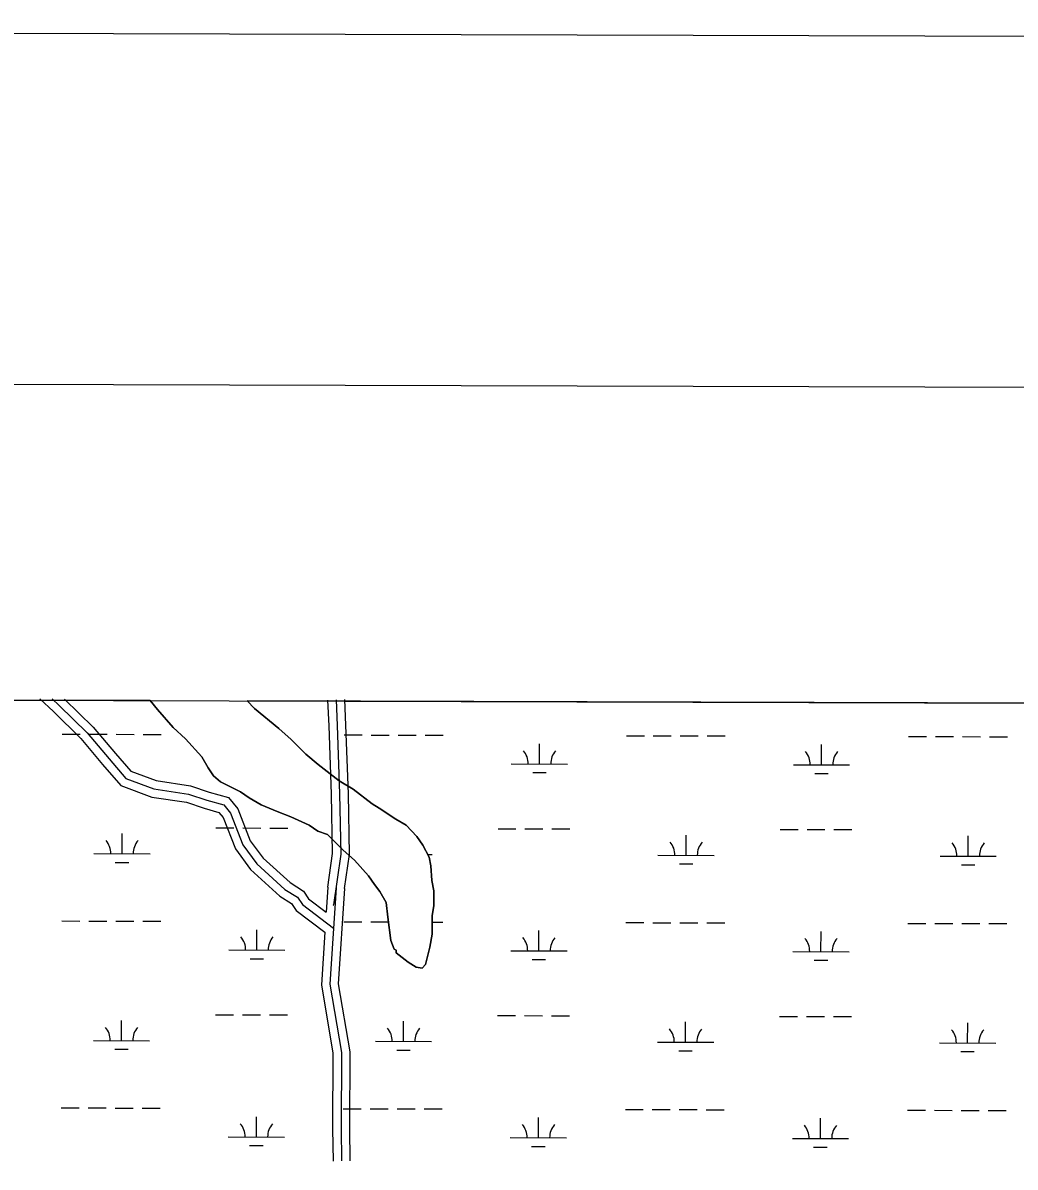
# Model space of a CAD drawing. Extents: x 3161615 to 3199515, y 867541 to 892976.
# Drawn here: x 3169127 to 3170893, y 890355 to 892392 of the extents above; entities that cross this region are included whole.
import ezdxf

# ---------------------------------------------------------------- set-up
doc = ezdxf.new("R2010")
doc.units = 0
for name, color, linetype in [('G-ANNO-NPLT', 7, 'Continuous'), ('V-ANNO-SYMB', 7, 'Continuous'), ('V-GRID-FRAM', 7, 'Continuous'), ('V-ROAD-CNTR', 7, 'Continuous'), ('V-SITE-VEGE', 7, 'Continuous'), ('V-WETL-SWMP', 7, 'Continuous')]:
    doc.layers.add(name, color=color, linetype=linetype)

msp = doc.modelspace()

# ---------------------------------------------------------------- linework, layer by layer
at = {"layer": 'G-ANNO-NPLT'}
msp.add_lwpolyline([(3162198.1, 868225.9), (3198864.6, 868124.5), (3198931.4, 892291.1), (3162264.8, 892392.4)], close=True, dxfattribs=at)
at = {"layer": 'V-ANNO-SYMB'}
msp.add_lwpolyline([(3164949.9, 868843.3), (3198033, 868751.9), (3198096.3, 891668.4), (3165013.2, 891759.8), (3164949.9, 868843.3)], dxfattribs=at)
at = {"layer": 'V-GRID-FRAM'}
msp.add_lwpolyline([(3165877.4, 891195.5), (3197229, 891108.8), (3197186.7, 872920.9), (3165819.2, 873007.6), (3165877.4, 891195.5)], dxfattribs=at)
at = {"layer": 'V-ROAD-CNTR'}
for points in [[(3169157.5, 891188.9), (3169181.4, 891166.5), (3169230.3, 891118.3), (3169269.1, 891072.3), (3169301.7, 891034.8), (3169356.5, 891014.3), (3169418.6, 891005), (3169450, 890994.4), (3169476.1, 890987), (3169483.7, 890978), (3169505.4, 890922.1), (3169532.1, 890885.2), (3169584.5, 890837.9), (3169605, 890824.9), (3169613.4, 890812.4), (3169664.5, 890773.7)], [(3169179.5, 891188.9), (3169191.8, 891177.3), (3169241.3, 891128.5), (3169280.5, 891082), (3169310.5, 891047.5), (3169360.3, 891028.9), (3169422.1, 891019.6), (3169454.4, 891008.8), (3169484.7, 891000.2), (3169496.8, 890985.7), (3169518.7, 890929.4), (3169543.3, 890895.3), (3169593.6, 890849.9), (3169615.7, 890835.9), (3169624.5, 890822.8), (3169680, 890780.8)], [(3169201.5, 891188.8), (3169252.3, 891138.7), (3169291.9, 891091.8), (3169319.3, 891060.3), (3169364.1, 891043.5), (3169425.6, 891034.2), (3169458.8, 891023.1), (3169493.3, 891013.3), (3169509.9, 890993.4), (3169531.9, 890936.6), (3169554.5, 890905.4), (3169602.7, 890861.9), (3169626.5, 890846.8), (3169635.5, 890833.2), (3169666.9, 890809.5)], [(3169669.8, 890853.7), (3169678.3, 890913.6), (3169676.4, 891019.3), (3169672.2, 891141.1), (3169670.1, 891186.8)], [(3169679.3, 890821.5), (3169680.4, 890822.1), (3169693.3, 890912.6), (3169691.4, 891019.7), (3169687.2, 891141.7), (3169685.1, 891187.5)], [(3169699.8, 890851.7), (3169708.3, 890911.7), (3169706.4, 891020.1), (3169702.1, 891142.3), (3169700.1, 891188.1)], [(3169669.8, 890853.7), (3169666.9, 890809.5)], [(3169684.8, 890852.7), (3169673.4, 890681), (3169693.9, 890559.3), (3169693.4, 890423.9), (3169694.3, 890366.6)], [(3169699.7, 890851.7), (3169688.5, 890681.7), (3169708.9, 890560.6), (3169708.4, 890424), (3169709.3, 890366.8)], [(3169664.5, 890773.7), (3169658.3, 890680.2), (3169678.9, 890558.1), (3169678.4, 890423.8), (3169679.3, 890366.3)]]:
    msp.add_lwpolyline(points, dxfattribs=at)
at = {"layer": 'V-SITE-VEGE'}
for p, q in [((3169353.4, 891185.9), (3167899, 891189.9)), ((3169366.6, 891170.2), (3169353.4, 891185.9)), ((3171384.1, 891180.3), (3169526.1, 891185.4)), ((3169526.1, 891185.4), (3169539.3, 891171.6)), ((3169394.6, 891138), (3169366.6, 891170.2)), ((3169539.3, 891171.6), (3169582.8, 891136.5)), ((3169416.4, 891118.1), (3169394.6, 891138)), ((3169582.8, 891136.5), (3169604.6, 891116.6)), ((3169445.9, 891086), (3169416.4, 891118.1)), ((3169604.6, 891116.6), (3169631, 891090.6)), ((3169456.9, 891066), (3169445.9, 891086)), ((3169631, 891090.6), (3169652.7, 891072.3)), ((3169652.7, 891072.3), (3169690, 891043.3)), ((3169466.3, 891052.2), (3169456.9, 891066)), ((3169478.7, 891041.5), (3169466.3, 891052.2)), ((3169500.4, 891030.9), (3169478.7, 891041.5)), ((3169514.3, 891023.3), (3169500.4, 891030.9)), ((3169690, 891043.3), (3169714.8, 891028)), ((3169529.8, 891012.6), (3169514.3, 891023.3)), ((3169551.5, 891000.5), (3169529.8, 891012.6)), ((3169714.8, 891028), (3169749, 891002.1)), ((3169579.4, 890988.4), (3169551.5, 891000.5)), ((3169749, 891002.1), (3169761.4, 890994.5)), ((3169761.4, 890994.5), (3169790.8, 890974.7)), ((3169604.2, 890979.3), (3169579.4, 890988.4)), ((3169636.7, 890964.2), (3169604.2, 890979.3)), ((3169790.8, 890974.7), (3169809.4, 890964)), ((3169652.2, 890953.5), (3169636.7, 890964.2)), ((3169669.2, 890947.5), (3169652.2, 890953.5)), ((3169809.4, 890964), (3169828.1, 890944.1)), ((3169697.2, 890919.9), (3169669.2, 890947.5)), ((3169828.1, 890944.1), (3169839, 890928.8)), ((3169717.4, 890901.6), (3169697.2, 890919.9)), ((3169839, 890928.8), (3169850, 890907.3)), ((3169742.3, 890874), (3169717.4, 890901.6)), ((3169850, 890907.3), (3169853.2, 890891.9)), ((3169853.2, 890891.9), (3169855, 890865.7)), ((3169753.2, 890858.7), (3169742.3, 890874)), ((3169762.6, 890846.4), (3169753.2, 890858.7)), ((3169855, 890865.7), (3169858.2, 890847.2)), ((3169773.6, 890826.5), (3169762.6, 890846.4)), ((3169858.2, 890847.2), (3169858.4, 890821)), ((3169776.9, 890800.3), (3169773.6, 890826.5)), ((3169858.4, 890821), (3169855.5, 890802.5)), ((3169781.8, 890758.7), (3169776.9, 890800.3)), ((3169855.5, 890802.5), (3169855.8, 890770.1)), ((3169855.8, 890770.1), (3169851.3, 890746.9)), ((3169788.1, 890743.3), (3169781.8, 890758.7)), ((3169851.3, 890746.9), (3169843.9, 890716)), ((3169791.2, 890741.8), (3169788.1, 890743.3)), ((3169791.3, 890737.1), (3169791.2, 890741.8)), ((3169813, 890720.4), (3169791.3, 890737.1)), ((3169827, 890711.2), (3169813, 890720.4)), ((3169837.8, 890709.8), (3169827, 890711.2)), ((3169843.9, 890716), (3169837.8, 890709.8))]:
    msp.add_line(p, q, dxfattribs=at)
at = {"layer": 'V-WETL-SWMP'}
for p, q in [((3167899, 891189.9), (3169353.4, 891185.9)), ((3169353.4, 891185.9), (3169366.6, 891170.2)), ((3169539.3, 891171.6), (3169526.1, 891185.4)), ((3169526.1, 891185.4), (3172687.6, 891176.7)), ((3169366.6, 891170.2), (3169394.6, 891138)), ((3169582.8, 891136.5), (3169539.3, 891171.6)), ((3169394.6, 891138), (3169416.4, 891118.1)), ((3169604.6, 891116.6), (3169582.8, 891136.5)), ((3169197.3, 891126.2), (3169229.3, 891126.1)), ((3169245.3, 891126.1), (3169277.3, 891126)), ((3169293.3, 891126), (3169325.3, 891125.9)), ((3169341.3, 891125.8), (3169373.3, 891125.7)), ((3169416.4, 891118.1), (3169445.9, 891086)), ((3169631, 891090.6), (3169604.6, 891116.6)), ((3169699.2, 891124.8), (3169731.2, 891124.8)), ((3169747.2, 891124.7), (3169779.2, 891124.6)), ((3169795.2, 891124.6), (3169827.2, 891124.5)), ((3169843.2, 891124.4), (3169875.2, 891124.4)), ((3170201.1, 891123.5), (3170233.1, 891123.4)), ((3170249.1, 891123.3), (3170281.1, 891123.2)), ((3170297.1, 891123.2), (3170329.1, 891123.1)), ((3170345.1, 891123.1), (3170377.1, 891123)), ((3170703.1, 891122.1), (3170735.1, 891122)), ((3170751.1, 891121.9), (3170783.1, 891121.8)), ((3170799.1, 891121.8), (3170831.1, 891121.7)), ((3170847.1, 891121.7), (3170879.1, 891121.6)), ((3170046.4, 891073.1), (3170046.5, 891109.1)), ((3170548.3, 891071.8), (3170548.4, 891107.8)), ((3169445.9, 891086), (3169456.9, 891066)), ((3169652.7, 891072.3), (3169631, 891090.6)), ((3169690, 891043.3), (3169652.7, 891072.3)), ((3169996.4, 891073.3), (3170096.4, 891073)), ((3170498.3, 891071.9), (3170598.3, 891071.6)), ((3169456.9, 891066), (3169466.3, 891052.2)), ((3169466.3, 891052.2), (3169478.7, 891041.5)), ((3170034.4, 891057.7), (3170058.4, 891057.7)), ((3170536.3, 891056.4), (3170560.3, 891056.3)), ((3169478.7, 891041.5), (3169500.4, 891030.9)), ((3169500.4, 891030.9), (3169514.3, 891023.3)), ((3169714.8, 891028.1), (3169690, 891043.3)), ((3169514.3, 891023.3), (3169529.8, 891012.6)), ((3169529.8, 891012.6), (3169551.5, 891000.5)), ((3169749, 891002.1), (3169714.8, 891028.1)), ((3169551.5, 891000.5), (3169579.4, 890988.4)), ((3169761.4, 890994.5), (3169749, 891002.1)), ((3169790.8, 890974.7), (3169761.4, 890994.5)), ((3169579.4, 890988.4), (3169604.2, 890979.3)), ((3169604.2, 890979.3), (3169636.7, 890964.2)), ((3169809.4, 890964.1), (3169790.8, 890974.7)), ((3169470.8, 890959.3), (3169502.8, 890959.2)), ((3169518.8, 890959.2), (3169550.8, 890959.1)), ((3169566.8, 890959), (3169598.8, 890958.9)), ((3169636.7, 890964.2), (3169652.2, 890953.5)), ((3169652.2, 890953.5), (3169669.2, 890947.5)), ((3169828.1, 890944.2), (3169809.4, 890964.1)), ((3169972.7, 890957.9), (3170004.7, 890957.8)), ((3170020.7, 890957.8), (3170052.7, 890957.7)), ((3170068.7, 890957.6), (3170100.7, 890957.6)), ((3170474.6, 890956.5), (3170506.6, 890956.4)), ((3170522.6, 890956.4), (3170554.6, 890956.3)), ((3170570.6, 890956.3), (3170602.6, 890956.2)), ((3169303.6, 890913.3), (3169303.7, 890949.3)), ((3169669.2, 890947.5), (3169697.2, 890919.9)), ((3169839, 890928.8), (3169828.1, 890944.2)), ((3170307.4, 890910.6), (3170307.5, 890946.6)), ((3170809.3, 890909.2), (3170809.4, 890945.2)), ((3169253.6, 890913.5), (3169353.6, 890913.2)), ((3169697.2, 890919.9), (3169717.4, 890901.6)), ((3169850, 890907.3), (3169839, 890928.8)), ((3169847.7, 890911.8), (3169855.5, 890911.8)), ((3170257.4, 890910.7), (3170357.4, 890910.4)), ((3170759.3, 890909.3), (3170859.3, 890909)), ((3169291.6, 890897.9), (3169315.6, 890897.9)), ((3169717.4, 890901.6), (3169742.3, 890874)), ((3169853.2, 890891.9), (3169850, 890907.3)), ((3169855, 890865.7), (3169853.2, 890891.9)), ((3170295.4, 890895.2), (3170319.4, 890895.1)), ((3170797.3, 890893.8), (3170821.3, 890893.7)), ((3169742.3, 890874), (3169753.2, 890858.7)), ((3169753.2, 890858.7), (3169762.6, 890846.4)), ((3169858.2, 890847.2), (3169855, 890865.7)), ((3169762.6, 890846.4), (3169773.6, 890826.5)), ((3169858.4, 890821), (3169858.2, 890847.2)), ((3169773.6, 890826.5), (3169776.9, 890800.3)), ((3169855.5, 890802.5), (3169858.4, 890821)), ((3169196.4, 890793.6), (3169228.4, 890793.5)), ((3169244.4, 890793.4), (3169276.4, 890793.3)), ((3169292.4, 890793.3), (3169324.4, 890793.2)), ((3169340.4, 890793.2), (3169372.4, 890793.1)), ((3169698.3, 890792.2), (3169730.3, 890792.1)), ((3169746.3, 890792), (3169777.9, 890791.9)), ((3169776.9, 890800.3), (3169781.8, 890758.7)), ((3169855.8, 890770.1), (3169855.5, 890802.5)), ((3169855.6, 890791.7), (3169874.3, 890791.7)), ((3170200.2, 890790.8), (3170232.2, 890790.7)), ((3170248.2, 890790.6), (3170280.2, 890790.6)), ((3170296.2, 890790.5), (3170328.2, 890790.4)), ((3170344.2, 890790.4), (3170376.2, 890790.3)), ((3170702.1, 890789.4), (3170734.1, 890789.3)), ((3170750.1, 890789.3), (3170782.1, 890789.2)), ((3170798.1, 890789.1), (3170830.1, 890789)), ((3170846.1, 890789), (3170878.1, 890788.9)), ((3169543.6, 890741.9), (3169543.7, 890777.9)), ((3169851.3, 890746.9), (3169855.8, 890770.1)), ((3170045.5, 890740.5), (3170045.6, 890776.5)), ((3170547.4, 890739.1), (3170547.5, 890775.1)), ((3169781.8, 890758.7), (3169788.1, 890743.3)), ((3169843.9, 890716), (3169851.3, 890746.9)), ((3169493.6, 890742), (3169593.6, 890741.7)), ((3169531.5, 890726.5), (3169555.5, 890726.4)), ((3169788.1, 890743.3), (3169791.2, 890741.8)), ((3169791.2, 890741.8), (3169791.3, 890737.2)), ((3169791.3, 890737.2), (3169813, 890720.4)), ((3169995.5, 890740.6), (3170095.5, 890740.3)), ((3170497.4, 890739.2), (3170597.4, 890738.9)), ((3169813, 890720.4), (3169827, 890711.2)), ((3169827, 890711.2), (3169837.8, 890709.8)), ((3169837.8, 890709.8), (3169843.9, 890716)), ((3170033.5, 890725.1), (3170057.5, 890725)), ((3170535.4, 890723.7), (3170559.4, 890723.6)), ((3169469.9, 890626.6), (3169501.9, 890626.5)), ((3169517.9, 890626.5), (3169549.9, 890626.4)), ((3169565.9, 890626.4), (3169597.9, 890626.3)), ((3169971.8, 890625.2), (3170003.8, 890625.1)), ((3170019.8, 890625.1), (3170051.8, 890625)), ((3170067.8, 890625), (3170099.8, 890624.9)), ((3170473.7, 890623.8), (3170505.7, 890623.8)), ((3170521.7, 890623.7), (3170553.7, 890623.6)), ((3170569.7, 890623.6), (3170601.7, 890623.5)), ((3169302.7, 890580.7), (3169302.8, 890616.7)), ((3169804.6, 890579.3), (3169804.7, 890615.3)), ((3170306.5, 890577.9), (3170306.6, 890613.9)), ((3170808.4, 890576.5), (3170808.5, 890612.5)), ((3169252.7, 890580.8), (3169352.7, 890580.5)), ((3169290.6, 890565.3), (3169314.6, 890565.2)), ((3169754.6, 890579.4), (3169854.6, 890579.1)), ((3169792.5, 890563.9), (3169816.5, 890563.8)), ((3170256.5, 890578), (3170356.5, 890577.7)), ((3170294.4, 890562.5), (3170318.4, 890562.4)), ((3170758.4, 890576.6), (3170858.4, 890576.4)), ((3170796.3, 890561.1), (3170820.3, 890561)), ((3169195.5, 890460.9), (3169227.5, 890460.8)), ((3169243.5, 890460.7), (3169275.5, 890460.7)), ((3169291.5, 890460.6), (3169323.5, 890460.5)), ((3169339.5, 890460.5), (3169371.5, 890460.4)), ((3169542.7, 890409.2), (3169542.8, 890445.2)), ((3169697.4, 890459.5), (3169729.4, 890459.4)), ((3169745.4, 890459.4), (3169777.4, 890459.3)), ((3169793.4, 890459.2), (3169825.4, 890459.1)), ((3169841.4, 890459.1), (3169873.4, 890459)), ((3170044.6, 890407.8), (3170044.7, 890443.8)), ((3170199.3, 890458.1), (3170231.3, 890458)), ((3170247.3, 890458), (3170279.3, 890457.9)), ((3170295.3, 890457.8), (3170327.3, 890457.8)), ((3170343.3, 890457.7), (3170375.3, 890457.6)), ((3170546.5, 890406.4), (3170546.6, 890442.4)), ((3170701.2, 890456.7), (3170733.2, 890456.6)), ((3170749.2, 890456.6), (3170781.2, 890456.5)), ((3170797.2, 890456.5), (3170829.2, 890456.4)), ((3170845.2, 890456.3), (3170877.2, 890456.2)), ((3169492.7, 890409.3), (3169592.7, 890409)), ((3169994.6, 890407.9), (3170094.6, 890407.7)), ((3170496.5, 890406.5), (3170596.5, 890406.3)), ((3169530.6, 890393.8), (3169554.6, 890393.7)), ((3170032.5, 890392.4), (3170056.5, 890392.3)), ((3170534.4, 890391), (3170558.4, 890390.9))]:
    msp.add_line(p, q, dxfattribs=at)
for centre, start, end in [((3169991.2, 891073.8), 359.0699, 40.6135), ((3170101.7, 891073.5), 139.0699, 180.6135), ((3170493.1, 891072.4), 359.0699, 40.6135), ((3170603.6, 891072.1), 139.0699, 180.6135), ((3169248.4, 890914), 359.0699, 40.6135), ((3169358.8, 890913.7), 139.0699, 180.6135), ((3170252.2, 890911.2), 359.0699, 40.6135), ((3170362.6, 890910.9), 139.0699, 180.6135), ((3170754.1, 890909.8), 359.0699, 40.6135), ((3170864.6, 890909.5), 139.0699, 180.6135), ((3169488.4, 890742.5), 359.0699, 40.6135), ((3169598.8, 890742.2), 139.0699, 180.6135), ((3169990.3, 890741.1), 359.0699, 40.6135), ((3170100.7, 890740.8), 139.0699, 180.6135), ((3170492.2, 890739.7), 359.0699, 40.6135), ((3170602.6, 890739.4), 139.0699, 180.6135), ((3169247.4, 890581.3), 359.0699, 40.6135), ((3169357.9, 890581), 139.0699, 180.6135), ((3169749.3, 890579.9), 359.0699, 40.6135), ((3169859.8, 890579.6), 139.0699, 180.6135), ((3170251.2, 890578.5), 359.0699, 40.6135), ((3170361.7, 890578.2), 139.0699, 180.6135), ((3170753.2, 890577.1), 359.0699, 40.6135), ((3170863.6, 890576.8), 139.0699, 180.6135), ((3169487.4, 890409.8), 359.0699, 40.6135), ((3169597.9, 890409.5), 139.0699, 180.6135), ((3169989.3, 890408.4), 359.0699, 40.6135), ((3170099.8, 890408.1), 139.0699, 180.6135), ((3170491.2, 890407), 359.0699, 40.6135), ((3170601.7, 890406.7), 139.0699, 180.6135)]:
    msp.add_arc(centre, 35.2, start, end, dxfattribs=at)

doc.saveas('drawing.dxf')
